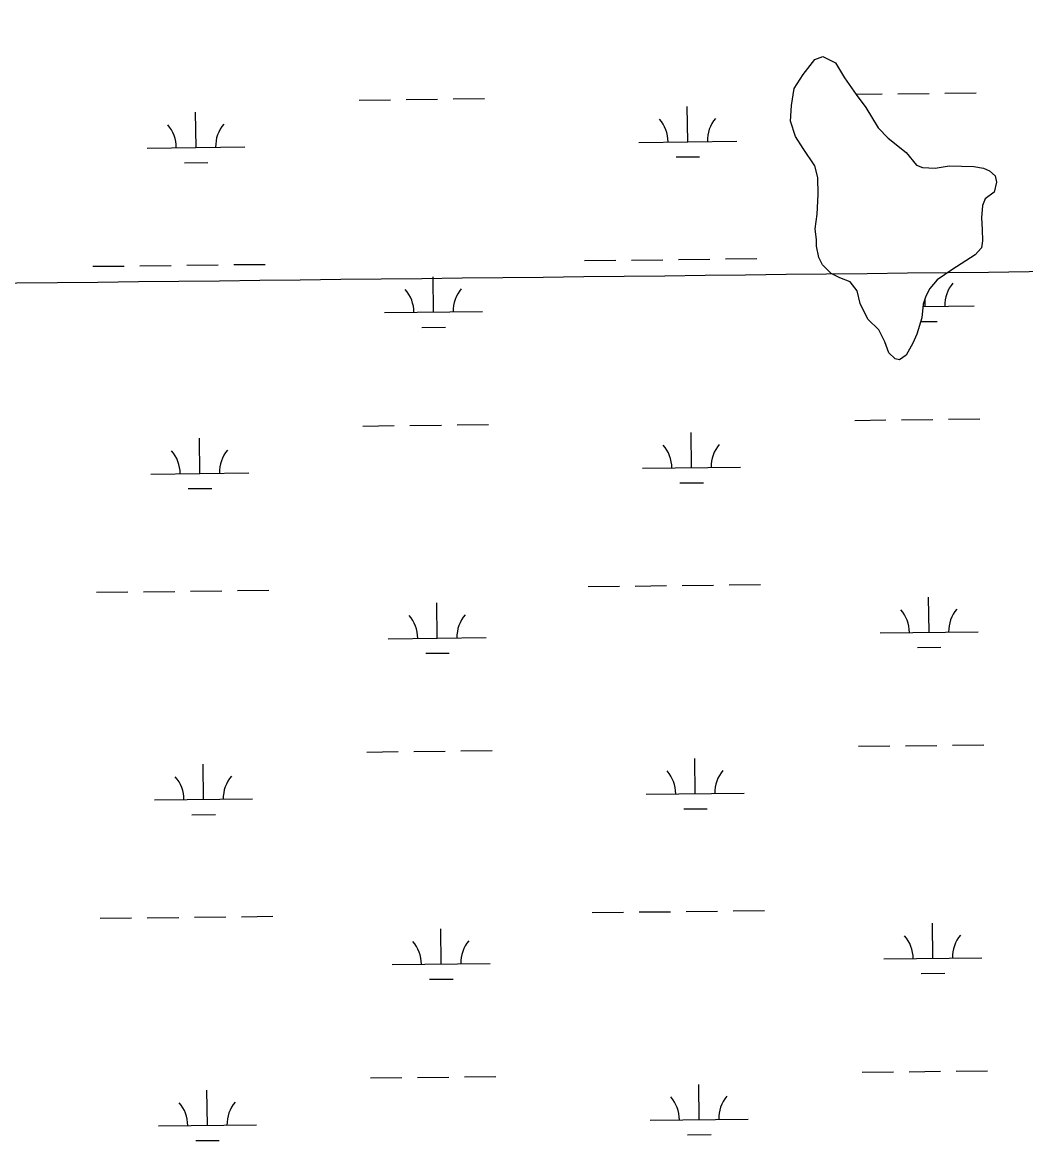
# Model space of a CAD drawing. Extents: x 3684037 to 3722149, y 433263 to 459021.
# Drawn here: x 3691066 to 3692090, y 449956 to 451097 of the extents above; entities that cross this region are included whole.
import ezdxf

# ---------------------------------------------------------------- set-up
doc = ezdxf.new("R2010")
doc.units = 0
for name, color, linetype in [('V-GRID-MAJR', 7, 'Continuous'), ('V-TOPO-SHOR', 7, 'Continuous'), ('V-WETL-SWMP', 7, 'Continuous')]:
    doc.layers.add(name, color=color, linetype=linetype)

msp = doc.modelspace()

# ---------------------------------------------------------------- linework, layer by layer
at = {"layer": 'V-GRID-MAJR'}
msp.add_spline([(3688126.8, 450798.4), (3693416.1, 450858), (3698705.4, 450918.4), (3703994.7, 450979.6), (3709284, 451041.5), (3714573.2, 451104.2), (3719862.5, 451167.7)], degree=3, dxfattribs=at)
at = {"layer": 'V-TOPO-SHOR'}
msp.add_lwpolyline([(3691876.7, 450875.4), (3691875.4, 450886.5), (3691877.5, 450901.7), (3691878.4, 450921.6), (3691878.1, 450939.1), (3691875, 450950.8), (3691863.1, 450968.7), (3691855.3, 450980.9), (3691850.4, 450996.6), (3691851.4, 451012.4), (3691854, 451029.9), (3691863.2, 451044.1), (3691875.2, 451059.4), (3691883.4, 451062.5), (3691896.3, 451056.2), (3691905.3, 451040.6), (3691917.2, 451023.8), (3691927.3, 451010.5), (3691939.9, 450989.7), (3691950, 450979.3), (3691968.3, 450964.4), (3691979, 450951.7), (3691984.9, 450949.4), (3691997.8, 450948.5), (3692012.3, 450951), (3692037.5, 450950.2), (3692047.4, 450948.6), (3692053.3, 450945.7), (3692059.2, 450940.6), (3692060.5, 450934.2), (3692058.3, 450924.2), (3692049, 450917.1), (3692046.2, 450910.6), (3692045.2, 450897.7), (3692046, 450886.1), (3692046.2, 450874.4), (3692045.1, 450867.3), (3692038.8, 450860.2), (3692015, 450844.7), (3692000, 450834.6), (3691992.5, 450825.7), (3691988.5, 450818), (3691985.7, 450809.8), (3691984.2, 450795.8), (3691979.2, 450779.3), (3691975.2, 450769.9), (3691968.4, 450757.6), (3691961.4, 450752.8), (3691957.3, 450753.9), (3691950.8, 450760.2), (3691946.6, 450771.3), (3691940.6, 450783.5), (3691929.3, 450794.4), (3691921.5, 450810.6), (3691918.4, 450823.5), (3691911.2, 450832.7), (3691900.6, 450836.6), (3691891.8, 450841.2), (3691882.9, 450849.8), (3691879.3, 450857.4), (3691876.8, 450869), (3691876.7, 450875.4)], dxfattribs=at)
at = {"layer": 'V-WETL-SWMP'}
for p, q in [((3691863.2, 451044.1), (3691875.2, 451059.4)), ((3691875.2, 451059.4), (3691883.4, 451062.5)), ((3691883.4, 451062.5), (3691896.3, 451056.2)), ((3691896.3, 451056.2), (3691905.3, 451040.6)), ((3691854, 451029.9), (3691863.2, 451044.1)), ((3691905.3, 451040.6), (3691917.2, 451023.8)), ((3691506, 451019.2), (3691538, 451019.5)), ((3691851.4, 451012.4), (3691854, 451029.9)), ((3691917.1, 451024), (3691943.9, 451024.3)), ((3691917.2, 451023.8), (3691927.3, 451010.5)), ((3691959.9, 451024.5), (3691991.9, 451024.8)), ((3692007.9, 451025), (3692039.9, 451025.4)), ((3691410, 451018.1), (3691442, 451018.4)), ((3691458, 451018.6), (3691490, 451019)), ((3691745.4, 450975.5), (3691744.9, 451011.5)), ((3691850.4, 450996.6), (3691851.4, 451012.4)), ((3691927.3, 451010.5), (3691939.9, 450989.7)), ((3691243.5, 450969.7), (3691243.1, 451005.7)), ((3691855.3, 450980.9), (3691850.4, 450996.6)), ((3691939.9, 450989.7), (3691950, 450979.3)), ((3691695.4, 450974.9), (3691795.4, 450976.1)), ((3691863.1, 450968.7), (3691855.3, 450980.9)), ((3691950, 450979.3), (3691968.3, 450964.4)), ((3691193.5, 450969.1), (3691293.5, 450970.3)), ((3691875, 450950.8), (3691863.1, 450968.7)), ((3691968.3, 450964.4), (3691979, 450951.7)), ((3691231.7, 450954.1), (3691255.7, 450954.4)), ((3691733.5, 450960), (3691757.5, 450960.2)), ((3691878.1, 450939.1), (3691875, 450950.8)), ((3691979, 450951.7), (3691984.9, 450949.4)), ((3691997.8, 450948.5), (3692012.3, 450951)), ((3692012.3, 450951), (3692037.5, 450950.2)), ((3691878.4, 450921.6), (3691878.1, 450939.1)), ((3691984.9, 450949.4), (3691997.8, 450948.5)), ((3692037.5, 450950.2), (3692047.4, 450948.6)), ((3692047.4, 450948.6), (3692053.3, 450945.7)), ((3692053.3, 450945.7), (3692059.2, 450940.6)), ((3692059.2, 450940.6), (3692060.5, 450934.2)), ((3692060.5, 450934.2), (3692058.3, 450924.2)), ((3691877.5, 450901.7), (3691878.4, 450921.6)), ((3692049, 450917.1), (3692046.2, 450910.6)), ((3692058.3, 450924.2), (3692049, 450917.1)), ((3692046.2, 450910.6), (3692045.2, 450897.7)), ((3691875.4, 450886.5), (3691877.5, 450901.7)), ((3692045.2, 450897.7), (3692046, 450886.1)), ((3691876.7, 450875.4), (3691875.4, 450886.5)), ((3692046, 450886.1), (3692046.2, 450874.4)), ((3691876.8, 450869), (3691876.7, 450875.4)), ((3692046.2, 450874.4), (3692045.1, 450867.3)), ((3691879.3, 450857.4), (3691876.8, 450869)), ((3692038.8, 450860.2), (3692015, 450844.7)), ((3692045.1, 450867.3), (3692038.8, 450860.2)), ((3691138.1, 450848.4), (3691170.1, 450848.7)), ((3691186.1, 450848.9), (3691218, 450849.3)), ((3691234, 450849.5), (3691266, 450849.9)), ((3691282, 450850.1), (3691314, 450850.4)), ((3691639.9, 450854.2), (3691671.9, 450854.6)), ((3691687.9, 450854.8), (3691719.9, 450855.1)), ((3691735.9, 450855.3), (3691767.9, 450855.7)), ((3691783.9, 450855.9), (3691815.9, 450856.3)), ((3691882.9, 450849.8), (3691879.3, 450857.4)), ((3691891.8, 450841.2), (3691882.9, 450849.8)), ((3691485.9, 450801.7), (3691485.5, 450837.7)), ((3691900.6, 450836.6), (3691891.8, 450841.2)), ((3691911.2, 450832.7), (3691900.6, 450836.6)), ((3692015, 450844.7), (3692000, 450834.6)), ((3691918.4, 450823.5), (3691911.2, 450832.7)), ((3691992.5, 450825.7), (3691988.5, 450818)), ((3692000, 450834.6), (3691992.5, 450825.7)), ((3691921.5, 450810.6), (3691918.4, 450823.5)), ((3691988.5, 450818), (3691985.7, 450809.8)), ((3691987.8, 450807.5), (3691987.7, 450815.6)), ((3691435.9, 450801.1), (3691535.9, 450802.3)), ((3691929.3, 450794.4), (3691921.5, 450810.6)), ((3691985.7, 450809.8), (3691984.2, 450795.8)), ((3691985.5, 450807.5), (3692037.8, 450808.1)), ((3691940.6, 450783.5), (3691929.3, 450794.4)), ((3691984.2, 450795.8), (3691979.2, 450779.3)), ((3691983, 450792), (3692000, 450792.2)), ((3691474.1, 450786.1), (3691498.1, 450786.4)), ((3691946.6, 450771.3), (3691940.6, 450783.5)), ((3691979.2, 450779.3), (3691975.2, 450769.9)), ((3691950.8, 450760.2), (3691946.6, 450771.3)), ((3691975.2, 450769.9), (3691968.4, 450757.6)), ((3691957.3, 450753.9), (3691950.8, 450760.2)), ((3691968.4, 450757.6), (3691961.4, 450752.8)), ((3691961.4, 450752.8), (3691957.3, 450753.9)), ((3691915.8, 450691.2), (3691947.7, 450691.6)), ((3691963.7, 450691.8), (3691995.7, 450692.2)), ((3692011.7, 450692.4), (3692043.7, 450692.7)), ((3691413.9, 450685.4), (3691445.9, 450685.8)), ((3691461.9, 450686), (3691493.9, 450686.3)), ((3691509.9, 450686.5), (3691541.9, 450686.9)), ((3691749.2, 450642.9), (3691748.8, 450678.9)), ((3691247.4, 450637), (3691246.9, 450673)), ((3691699.2, 450642.3), (3691799.2, 450643.5)), ((3691197.4, 450636.4), (3691297.4, 450637.6)), ((3691235.5, 450621.5), (3691259.5, 450621.7)), ((3691737.4, 450627.3), (3691761.4, 450627.6)), ((3691237.9, 450516.8), (3691269.9, 450517.2)), ((3691285.9, 450517.4), (3691317.9, 450517.8)), ((3691643.8, 450521.6), (3691675.8, 450521.9)), ((3691691.8, 450522.1), (3691723.8, 450522.5)), ((3691739.8, 450522.7), (3691771.8, 450523.1)), ((3691787.8, 450523.2), (3691819.8, 450523.6)), ((3691141.9, 450515.7), (3691173.9, 450516.1)), ((3691189.9, 450516.3), (3691221.9, 450516.7)), ((3691991.7, 450474.9), (3691991.3, 450510.9)), ((3691489.8, 450469), (3691489.4, 450505)), ((3691941.7, 450474.3), (3692041.7, 450475.4)), ((3691439.8, 450468.4), (3691539.8, 450469.6)), ((3691478, 450453.5), (3691502, 450453.7)), ((3691979.9, 450459.3), (3692003.9, 450459.6)), ((3691919.6, 450358.6), (3691951.6, 450359)), ((3691967.6, 450359.1), (3691999.6, 450359.5)), ((3692015.6, 450359.7), (3692047.6, 450360.1)), ((3691417.7, 450352.7), (3691449.7, 450353.1)), ((3691465.7, 450353.3), (3691497.7, 450353.7)), ((3691513.7, 450353.9), (3691545.7, 450354.2)), ((3691753.1, 450310.2), (3691752.7, 450346.2)), ((3691251.2, 450304.4), (3691250.8, 450340.4)), ((3691201.2, 450303.8), (3691301.2, 450305)), ((3691703.1, 450309.6), (3691803.1, 450310.8)), ((3691239.4, 450288.8), (3691263.4, 450289.1)), ((3691741.3, 450294.6), (3691765.3, 450294.9)), ((3691647.7, 450188.9), (3691679.7, 450189.3)), ((3691695.7, 450189.5), (3691727.7, 450189.8)), ((3691743.7, 450190), (3691775.7, 450190.4)), ((3691791.7, 450190.6), (3691823.7, 450191)), ((3691145.8, 450183.1), (3691177.8, 450183.4)), ((3691193.8, 450183.6), (3691225.8, 450184)), ((3691241.8, 450184.2), (3691273.8, 450184.6)), ((3691289.8, 450184.7), (3691321.8, 450185.1)), ((3691995.6, 450142.2), (3691995.1, 450178.2)), ((3691493.7, 450136.4), (3691493.3, 450172.4)), ((3691945.6, 450141.6), (3692045.5, 450142.8)), ((3691443.7, 450135.8), (3691543.7, 450137)), ((3691481.9, 450120.8), (3691505.9, 450121.1)), ((3691983.7, 450126.6), (3692007.7, 450126.9)), ((3691923.5, 450025.9), (3691955.5, 450026.3)), ((3691971.5, 450026.5), (3692003.5, 450026.9)), ((3692019.5, 450027.1), (3692051.5, 450027.4)), ((3691421.6, 450020.1), (3691453.6, 450020.5)), ((3691469.6, 450020.7), (3691501.6, 450021)), ((3691517.6, 450021.2), (3691549.6, 450021.6)), ((3691255.1, 449971.7), (3691254.7, 450007.7)), ((3691757, 449977.6), (3691756.6, 450013.6)), ((3691205.1, 449971.1), (3691305.1, 449972.3)), ((3691707, 449977), (3691807, 449978.1)), ((3691745.2, 449962), (3691769.2, 449962.3)), ((3691243.3, 449956.2), (3691267.3, 449956.4))]:
    msp.add_line(p, q, dxfattribs=at)
for centre, start, end in [((3691690.1, 450975.4), 359.8949, 41.4385), ((3691800.6, 450976.6), 139.8949, 181.4385), ((3691188.2, 450969.5), 359.8949, 41.4385), ((3691298.7, 450970.8), 139.8949, 181.4385), ((3691541.2, 450802.8), 139.8949, 181.4385), ((3692043, 450808.6), 139.8949, 181.4385), ((3691430.7, 450801.5), 359.8949, 41.4385), ((3691694, 450642.7), 359.8949, 41.4385), ((3691804.5, 450644), 139.8949, 181.4385), ((3691192.1, 450636.9), 359.8949, 41.4385), ((3691302.6, 450638.1), 139.8949, 181.4385), ((3691936.4, 450474.7), 359.8949, 41.4385), ((3692046.9, 450476), 139.8949, 181.4385), ((3691434.6, 450468.9), 359.8949, 41.4385), ((3691545, 450470.1), 139.8949, 181.4385), ((3691196, 450304.2), 359.8949, 41.4385), ((3691306.5, 450305.5), 139.8949, 181.4385), ((3691697.9, 450310.1), 359.8949, 41.4385), ((3691808.3, 450311.3), 139.8949, 181.4385), ((3691940.3, 450142), 359.8949, 41.4385), ((3692050.8, 450143.3), 139.8949, 181.4385), ((3691438.4, 450136.2), 359.8949, 41.4385), ((3691548.9, 450137.5), 139.8949, 181.4385), ((3691199.9, 449971.6), 359.8949, 41.4385), ((3691310.3, 449972.8), 139.8949, 181.4385), ((3691701.7, 449977.4), 359.8949, 41.4385), ((3691812.2, 449978.7), 139.8949, 181.4385)]:
    msp.add_arc(centre, 35.2, start, end, dxfattribs=at)

doc.saveas('drawing.dxf')
